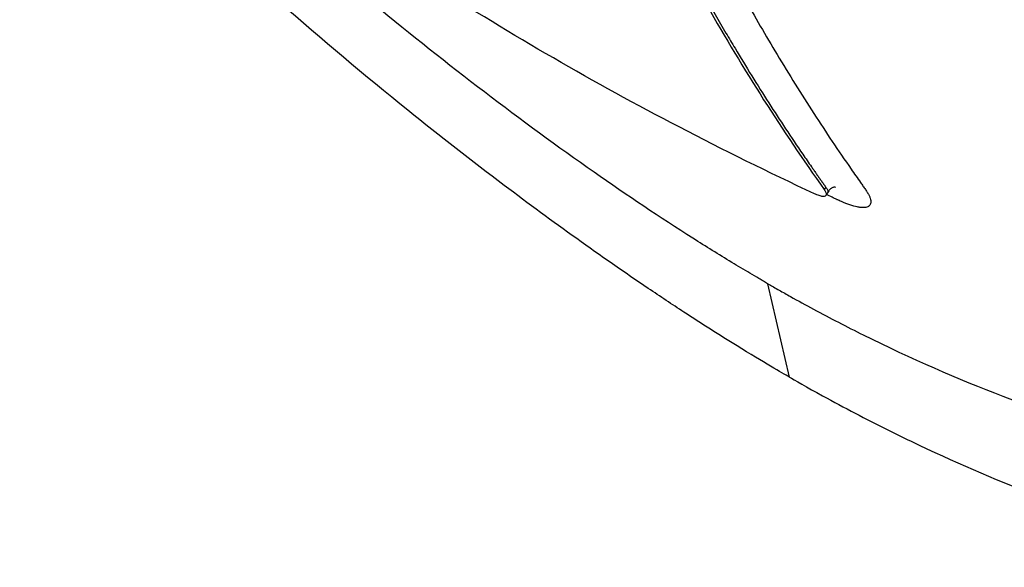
# Model space of a CAD drawing. Header units: millimetres. Extents: x 0 to 4378, y 0 to 2397.
# Tile 285 of 322: x 2583 to 2607, y 920 to 933. Entities that reach past the tile are written whole.
import ezdxf

# ---------------------------------------------------------------- set-up
doc = ezdxf.new("R2010")
doc.units = ezdxf.units.MM
doc.header["$LTSCALE"] = 0.2
doc.layers.add('01_Object Line', color=4, linetype='Continuous')

# ---------------------------------------------------------------- blocks, each defined once
blk = doc.blocks.new('A$C92b2c99e')
for p, q in [((-135.038, 69.794), (-135.073, 69.733)), ((-134.992, 69.653), (-135.028, 69.591)), ((-135.914, 65.213), (-136.433, 67.464))]:
    blk.add_line(p, q)
for points, knots in [([(-136.433, 67.464), (-136.473, 67.488), (-136.505, 67.506), (-136.576, 67.547), (-136.611, 67.568), (-136.719, 67.631), (-136.791, 67.673), (-137.009, 67.802), (-137.156, 67.889), (-137.614, 68.166), (-137.928, 68.361), (-139.022, 69.056), (-139.822, 69.591), (-142.37, 71.373), (-144.155, 72.735), (-146.326, 74.52), (-146.728, 74.856), (-148.107, 76.028), (-149.081, 76.888), (-150.646, 78.323), (-151.243, 78.883), (-152.604, 80.19), (-153.365, 80.944), (-154.777, 82.383), (-155.43, 83.067), (-156.418, 84.129), (-156.76, 84.501), (-158.801, 86.76), (-160.424, 88.692), (-162.693, 91.611), (-163.418, 92.581), (-164.808, 94.521), (-165.474, 95.491), (-166.725, 97.405), (-167.312, 98.347), (-168.42, 100.22), (-168.939, 101.149), (-171.365, 105.761), (-172.663, 109.179), (-173.392, 112.861), (-173.491, 113.527), (-173.641, 115.123), (-173.643, 116.017), (-173.515, 117.251), (-173.449, 117.644), (-173.275, 118.393), (-173.165, 118.749), (-173.034, 119.085)], [0.000001, 0.000001, 0.000001, 0.000001, 0.017289, 0.017289, 0.034993, 0.034993, 0.070506, 0.070506, 0.142461, 0.142461, 0.294734, 0.294734, 0.67969, 0.67969, 1.52071, 1.52071, 1.712137, 1.712137, 2.17847, 2.17847, 2.468632, 2.468632, 2.845677, 2.845677, 3.177241, 3.177241, 3.354712, 3.354712, 4.246918, 4.246918, 4.688059, 4.688059, 5.129475, 5.129475, 5.562211, 5.562211, 5.997516, 5.997516, 7.753462, 7.753462, 8.159608, 8.159608, 8.770872, 8.770872, 9.07783, 9.07783, 9.385555, 9.385555, 9.385555, 9.385555]), ([(-135.914, 65.213), (-136.083, 65.311), (-136.534, 65.57), (-137.598, 66.227), (-138.025, 66.499), (-138.74, 66.966), (-139.027, 67.156), (-140.457, 68.121), (-141.619, 68.953), (-143.558, 70.414), (-144.336, 71.02), (-146.147, 72.478), (-147.179, 73.344), (-149.574, 75.438), (-150.929, 76.688), (-154.037, 79.704), (-155.772, 81.506), (-157.881, 83.852), (-158.319, 84.349), (-158.968, 85.099), (-159.182, 85.348), (-159.605, 85.846), (-159.815, 86.095), (-160.131, 86.475), (-160.237, 86.603), (-160.555, 86.988), (-160.762, 87.24), (-161.171, 87.744), (-161.371, 87.994), (-161.669, 88.369), (-161.767, 88.494), (-161.969, 88.751), (-162.073, 88.883), (-162.277, 89.146), (-162.379, 89.277), (-162.684, 89.673), (-162.888, 89.941), (-163.27, 90.446), (-163.455, 90.693), (-163.818, 91.184), (-163.996, 91.426), (-164.529, 92.161), (-164.878, 92.653), (-165.581, 93.663), (-165.937, 94.187), (-166.583, 95.159), (-166.874, 95.606), (-167.251, 96.199), (-167.329, 96.323), (-167.721, 96.947), (-168.022, 97.44), (-168.463, 98.179), (-168.608, 98.425), (-168.89, 98.912), (-169.029, 99.155), (-169.302, 99.639), (-169.434, 99.877), (-169.632, 100.237), (-169.698, 100.359), (-169.826, 100.596), (-169.888, 100.71), (-170.014, 100.948), (-170.077, 101.068), (-170.254, 101.406), (-170.372, 101.635), (-171.369, 103.598), (-172.117, 105.283), (-172.776, 107.039), (-172.83, 107.188), (-172.937, 107.483), (-172.988, 107.627), (-173.086, 107.908), (-173.133, 108.047), (-173.224, 108.318), (-173.267, 108.451), (-173.351, 108.712), (-173.391, 108.841), (-173.505, 109.21), (-173.577, 109.454), (-173.774, 110.15), (-173.889, 110.602), (-174.03, 111.214), (-174.071, 111.401), (-174.128, 111.676), (-174.145, 111.763), (-174.195, 112.018), (-174.226, 112.185), (-174.281, 112.506), (-174.306, 112.659), (-174.371, 113.097), (-174.408, 113.377), (-174.489, 114.136), (-174.52, 114.604), (-174.539, 115.394), (-174.535, 115.724), (-174.497, 116.525), (-174.448, 116.985), (-174.335, 117.64), (-174.291, 117.853), (-174.215, 118.164), (-174.188, 118.267), (-174.145, 118.418), (-174.13, 118.468), (-174.107, 118.542), (-174.1, 118.567), (-174.088, 118.604), (-174.084, 118.616), (-174.076, 118.641), (-174.072, 118.653), (-174.068, 118.665)], [0.000492, 0.000492, 0.000492, 0.000492, 0.070477, 0.070477, 0.116784, 0.116784, 0.147598, 0.147598, 0.270163, 0.270163, 0.35129, 0.35129, 0.459378, 0.459378, 0.603543, 0.603543, 0.795477, 0.795477, 0.846759, 0.846759, 0.872247, 0.872247, 0.897546, 0.897546, 0.910816, 0.910816, 0.936058, 0.936058, 0.961053, 0.961053, 0.973407, 0.973407, 0.986612, 0.986612, 0.999925, 0.999925, 1.026343, 1.026343, 1.051465, 1.051465, 1.076258, 1.076258, 1.125243, 1.125243, 1.177878, 1.177878, 1.224985, 1.224985, 1.237745, 1.237745, 1.287061, 1.287061, 1.311764, 1.311764, 1.336615, 1.336615, 1.361333, 1.361333, 1.372959, 1.372959, 1.384222, 1.384222, 1.395507, 1.395507, 1.41867, 1.41867, 1.596072, 1.596072, 1.612752, 1.612752, 1.628768, 1.628768, 1.644172, 1.644172, 1.659003, 1.659003, 1.673475, 1.673475, 1.702106, 1.702106, 1.756638, 1.756638, 1.781274, 1.781274, 1.792708, 1.792708, 1.814679, 1.814679, 1.835454, 1.835454, 1.874477, 1.874477, 1.942807, 1.942807, 1.994085, 1.994085, 2.070998, 2.070998, 2.109452, 2.109452, 2.128666, 2.128666, 2.138273, 2.138273, 2.143077, 2.143077, 2.145479, 2.145479, 2.147874, 2.147874, 2.147874, 2.147874]), ([(-135.914, 65.213), (-135.813, 65.156), (-135.475, 64.963), (-134.851, 64.622), (-134.587, 64.48), (-133.808, 64.073), (-133.294, 63.817), (-131.779, 63.099), (-130.797, 62.682), (-129.227, 62.088), (-128.592, 61.867), (-127.631, 61.567), (-127.288, 61.467), (-126.047, 61.134), (-125.181, 60.953), (-123.277, 60.682), (-122.247, 60.632), (-120.767, 60.742), (-120.257, 60.82), (-117.427, 61.499), (-116.052, 62.893), (-114.904, 65.428), (-114.658, 66.522), (-114.481, 69.563), (-114.687, 72.529), (-117.2, 79.25), (-118.322, 81.641), (-121.059, 86.578), (-122.673, 89.121), (-124.493, 91.668)], [-11.591769, -11.591769, -11.591769, -11.591769, -11.369233, -11.369233, -11.2055, -11.2055, -10.879051, -10.879051, -10.229253, -10.229253, -9.808886, -9.808886, -9.569695, -9.569695, -8.931682, -8.931682, -8.097781, -8.097781, -7.622133, -7.622133, -5.29353, -5.29353, -3.945591, -3.945591, -1.974095, -1.974095, -0.987299, -0.987299, -0.000001, -0.000001, -0.000001, -0.000001]), ([(-136.433, 67.464), (-136.407, 67.45), (-136.387, 67.438), (-136.342, 67.412), (-136.32, 67.399), (-136.252, 67.361), (-136.206, 67.335), (-136.07, 67.258), (-135.979, 67.207), (-135.703, 67.053), (-135.519, 66.952), (-134.927, 66.634), (-134.527, 66.428), (-132.979, 65.66), (-131.848, 65.167), (-129.302, 64.199), (-127.904, 63.783), (-124.735, 63.127), (-123.057, 63.04), (-119.25, 63.631), (-117.759, 64.804), (-115.836, 68.339), (-115.814, 70.939), (-116.679, 75.912), (-117.602, 78.668), (-120.363, 84.636), (-122.185, 87.799), (-124.398, 91.048)], [-6.407087, -6.407087, -6.407087, -6.407087, -6.401237, -6.401237, -6.39525, -6.39525, -6.383254, -6.383254, -6.359103, -6.359103, -6.309555, -6.309555, -6.200269, -6.200269, -5.881807, -5.881807, -5.449682, -5.449682, -4.832371, -4.832371, -3.815475, -3.815475, -2.514487, -2.514487, -1.264317, -1.264317, -0.000001, -0.000001, -0.000001, -0.000001]), ([(-140.395, 79.29), (-140.394, 79.288), (-140.393, 79.285), (-140.392, 79.283), (-140.389, 79.276), (-140.386, 79.269), (-140.382, 79.261), (-140.357, 79.203), (-140.331, 79.145), (-140.305, 79.087), (-140.279, 79.029), (-140.254, 78.971), (-140.228, 78.913), (-140.221, 78.899), (-140.215, 78.884), (-140.208, 78.87), (-140.202, 78.855), (-140.195, 78.841), (-140.189, 78.826), (-140.176, 78.798), (-140.163, 78.769), (-140.15, 78.74), (-140.097, 78.624), (-140.045, 78.509), (-139.992, 78.395), (-139.781, 77.935), (-139.565, 77.481), (-139.344, 77.033), (-139.123, 76.584), (-138.897, 76.141), (-138.666, 75.703), (-138.436, 75.265), (-138.2, 74.832), (-137.96, 74.404), (-137.79, 74.102), (-137.617, 73.801), (-137.442, 73.504)], [0, 0, 0, 0, 0.0006665, 0.0006665, 0.0006665, 0.002773, 0.002773, 0.002773, 0.0196251, 0.0196251, 0.0196251, 0.0364771, 0.0364771, 0.0364771, 0.0406901, 0.0406901, 0.0406901, 0.0449031, 0.0449031, 0.0449031, 0.0533291, 0.0533291, 0.0533291, 0.0870332, 0.0870332, 0.0870332, 0.2218495, 0.2218495, 0.2218495, 0.3566658, 0.3566658, 0.3566658, 0.4914821, 0.4914821, 0.4914821, 0.5868683, 0.5868683, 0.5868683, 0.5868683]), ([(-139.493, 79.369), (-139.482, 79.348), (-139.471, 79.327), (-139.461, 79.307), (-139.453, 79.29), (-139.446, 79.274), (-139.439, 79.258), (-139.432, 79.242), (-139.425, 79.226), (-139.418, 79.21), (-139.404, 79.179), (-139.39, 79.147), (-139.376, 79.115), (-139.32, 78.988), (-139.264, 78.862), (-139.207, 78.736), (-138.98, 78.232), (-138.748, 77.733), (-138.509, 77.241), (-138.271, 76.749), (-138.027, 76.264), (-137.777, 75.785), (-137.527, 75.305), (-137.271, 74.832), (-137.01, 74.366), (-136.749, 73.9), (-136.482, 73.441), (-136.211, 72.988), (-135.921, 72.506), (-135.625, 72.031), (-135.323, 71.564), (-135.03, 71.111), (-134.731, 70.666), (-134.426, 70.227), (-134.35, 70.117), (-134.274, 70.008), (-134.197, 69.899), (-134.178, 69.872), (-134.158, 69.845), (-134.139, 69.818), (-134.129, 69.804), (-134.12, 69.791), (-134.11, 69.777), (-134.101, 69.763), (-134.091, 69.75), (-134.081, 69.736), (-134.063, 69.71), (-134.046, 69.684), (-134.031, 69.659), (-134.016, 69.634), (-134.003, 69.61), (-133.992, 69.587), (-133.981, 69.564), (-133.973, 69.543), (-133.966, 69.522), (-133.959, 69.502), (-133.955, 69.482), (-133.952, 69.465), (-133.952, 69.46), (-133.951, 69.456), (-133.951, 69.451), (-133.95, 69.447), (-133.95, 69.443), (-133.95, 69.439), (-133.95, 69.43), (-133.95, 69.422), (-133.951, 69.415), (-133.953, 69.4), (-133.957, 69.386), (-133.963, 69.373), (-133.969, 69.361), (-133.977, 69.35), (-133.987, 69.341), (-133.993, 69.335), (-133.999, 69.331), (-134.006, 69.326)], [-0.7017828, -0.7017828, -0.7017828, -0.7017828, -0.7003569, -0.7003569, -0.7003569, -0.6992184, -0.6992184, -0.6992184, -0.6980799, -0.6980799, -0.6980799, -0.695803, -0.695803, -0.695803, -0.686695, -0.686695, -0.686695, -0.6502632, -0.6502632, -0.6502632, -0.6138313, -0.6138313, -0.6138313, -0.5773995, -0.5773995, -0.5773995, -0.5409677, -0.5409677, -0.5409677, -0.5021739, -0.5021739, -0.5021739, -0.4645611, -0.4645611, -0.4645611, -0.4551579, -0.4551579, -0.4551579, -0.4528071, -0.4528071, -0.4528071, -0.4516317, -0.4516317, -0.4516317, -0.4504563, -0.4504563, -0.4504563, -0.4481055, -0.4481055, -0.4481055, -0.4457547, -0.4457547, -0.4457547, -0.4434039, -0.4434039, -0.4434039, -0.4410531, -0.4410531, -0.4410531, -0.4404654, -0.4404654, -0.4404654, -0.4398777, -0.4398777, -0.4398777, -0.4387023, -0.4387023, -0.4387023, -0.4363515, -0.4363515, -0.4363515, -0.4340007, -0.4340007, -0.4340007, -0.4326907, -0.4326907, -0.4326907, -0.4326907]), ([(-140.432, 79.226), (-139.657, 77.465), (-138.812, 75.78), (-137.02, 72.619), (-136.078, 71.139), (-135.073, 69.733)], [-1.721691, -1.721691, -1.721691, -1.721691, -0.84519, -0.84519, -0.000001, -0.000001, -0.000001, -0.000001]), ([(-135.311, 69.632), (-136.414, 70.147), (-137.502, 70.683), (-139.6, 71.775), (-140.609, 72.328), (-142.597, 73.477), (-143.573, 74.07), (-145.535, 75.324), (-146.517, 75.985), (-147.481, 76.665)], [-1.723661, -1.723661, -1.723661, -1.723661, -1.283811, -1.283811, -0.862142, -0.862142, -0.440299, -0.440299, -0.000001, -0.000001, -0.000001, -0.000001]), ([(-137.442, 73.504), (-137.37, 73.381), (-137.297, 73.258), (-137.224, 73.136), (-136.958, 72.691), (-136.686, 72.254), (-136.41, 71.822), (-136.141, 71.403), (-135.868, 70.99), (-135.59, 70.584), (-135.52, 70.482), (-135.45, 70.381), (-135.38, 70.28), (-135.363, 70.255), (-135.345, 70.229), (-135.327, 70.204), (-135.319, 70.192), (-135.31, 70.179), (-135.301, 70.166), (-135.292, 70.154), (-135.283, 70.141), (-135.275, 70.129), (-135.257, 70.104), (-135.239, 70.078), (-135.222, 70.053), (-135.204, 70.028), (-135.186, 70.003), (-135.169, 69.978), (-135.151, 69.953), (-135.133, 69.928), (-135.116, 69.903), (-135.098, 69.878), (-135.08, 69.853), (-135.062, 69.828), (-135.058, 69.822), (-135.053, 69.816), (-135.049, 69.809), (-135.045, 69.804), (-135.042, 69.799), (-135.038, 69.794)], [0.5868683, 0.5868683, 0.5868683, 0.5868683, 0.6262984, 0.6262984, 0.6262984, 0.769855, 0.769855, 0.769855, 0.9090414, 0.9090414, 0.9090414, 0.943838, 0.943838, 0.943838, 0.9525372, 0.9525372, 0.9525372, 0.9568868, 0.9568868, 0.9568868, 0.9612363, 0.9612363, 0.9612363, 0.9699355, 0.9699355, 0.9699355, 0.9786346, 0.9786346, 0.9786346, 0.9873338, 0.9873338, 0.9873338, 0.9960329, 0.9960329, 0.9960329, 0.9982077, 0.9982077, 0.9982077, 1, 1, 1, 1]), ([(-135.038, 69.794), (-135.029, 69.78), (-135.02, 69.767), (-135.013, 69.755), (-135.001, 69.732), (-134.992, 69.712), (-134.989, 69.695), (-134.985, 69.678), (-134.986, 69.664), (-134.992, 69.653), (-134.992, 69.653), (-134.992, 69.653), (-134.992, 69.653)], [0.000025, 0.000025, 0.000025, 0.000025, 0.0831958, 0.0831958, 0.0831958, 0.2361365, 0.2361365, 0.2361365, 0.3890773, 0.3890773, 0.3890773, 0.3905127, 0.3905127, 0.3905127, 0.3905127]), ([(-134.805, 69.785), (-134.805, 69.785), (-134.806, 69.786), (-134.811, 69.787), (-134.818, 69.788), (-134.834, 69.788), (-134.843, 69.787), (-134.863, 69.783), (-134.873, 69.78), (-134.9, 69.767), (-134.92, 69.753), (-134.957, 69.713), (-134.976, 69.685), (-134.991, 69.655)], [2.77931177, 2.77931177, 2.77931177, 2.77931177, 2.78417605, 2.78417605, 2.79287388, 2.79287388, 2.80000846, 2.80000846, 2.80589759, 2.80589759, 2.81569743, 2.81569743, 2.82698879, 2.82698879, 2.82698879, 2.82698879]), ([(-135.073, 69.733), (-135.055, 69.706), (-135.041, 69.682), (-135.023, 69.639), (-135.02, 69.62), (-135.026, 69.591), (-135.034, 69.58), (-135.064, 69.566), (-135.084, 69.564), (-135.135, 69.569), (-135.164, 69.576), (-135.231, 69.597), (-135.269, 69.613), (-135.311, 69.632)], [-0.09810241, -0.09810241, -0.09810241, -0.09810241, -0.08224452, -0.08224452, -0.06572757, -0.06572757, -0.0490448, -0.0490448, -0.03216608, -0.03216608, -0.01647028, -0.01647028, -0.00000101, -0.00000101, -0.00000101, -0.00000101]), ([(-134.006, 69.326), (-134.012, 69.323), (-134.018, 69.32), (-134.024, 69.317), (-134.039, 69.311), (-134.055, 69.306), (-134.073, 69.303), (-134.088, 69.3), (-134.103, 69.298), (-134.119, 69.298), (-134.124, 69.298), (-134.129, 69.298), (-134.135, 69.298), (-134.14, 69.298), (-134.145, 69.298), (-134.15, 69.298), (-134.156, 69.298), (-134.161, 69.298), (-134.167, 69.299), (-134.178, 69.299), (-134.189, 69.3), (-134.201, 69.302), (-134.207, 69.302), (-134.213, 69.303), (-134.219, 69.304), (-134.225, 69.305), (-134.232, 69.306), (-134.238, 69.307), (-134.25, 69.309), (-134.263, 69.311), (-134.277, 69.314), (-134.33, 69.325), (-134.39, 69.341), (-134.454, 69.363), (-134.518, 69.385), (-134.587, 69.412), (-134.66, 69.443), (-134.678, 69.451), (-134.697, 69.46), (-134.716, 69.468), (-134.725, 69.472), (-134.734, 69.477), (-134.744, 69.481), (-134.753, 69.486), (-134.763, 69.49), (-134.772, 69.494), (-134.81, 69.512), (-134.847, 69.53), (-134.885, 69.547), (-134.929, 69.568), (-134.973, 69.589), (-135.018, 69.609)], [-0.43269069, -0.43269069, -0.43269069, -0.43269069, -0.43164991, -0.43164991, -0.43164991, -0.42929911, -0.42929911, -0.42929911, -0.42748828, -0.42748828, -0.42748828, -0.42694832, -0.42694832, -0.42694832, -0.42640835, -0.42640835, -0.42640835, -0.42586838, -0.42586838, -0.42586838, -0.42478844, -0.42478844, -0.42478844, -0.42424847, -0.42424847, -0.42424847, -0.4237085, -0.4237085, -0.4237085, -0.42262856, -0.42262856, -0.42262856, -0.4183088, -0.4183088, -0.4183088, -0.41398905, -0.41398905, -0.41398905, -0.41290911, -0.41290911, -0.41290911, -0.41236914, -0.41236914, -0.41236914, -0.41182917, -0.41182917, -0.41182917, -0.40966929, -0.40966929, -0.40966929, -0.40712843, -0.40712843, -0.40712843, -0.40712843])]:
    blk.add_open_spline(points, degree=3, knots=knots)

msp = doc.modelspace()

# ---------------------------------------------------------------- block references
at = {"layer": '01_Object Line'}
msp.add_blockref('A$C92b2c99e', (2737.807, 859.146), dxfattribs=at)

doc.saveas('drawing.dxf')
